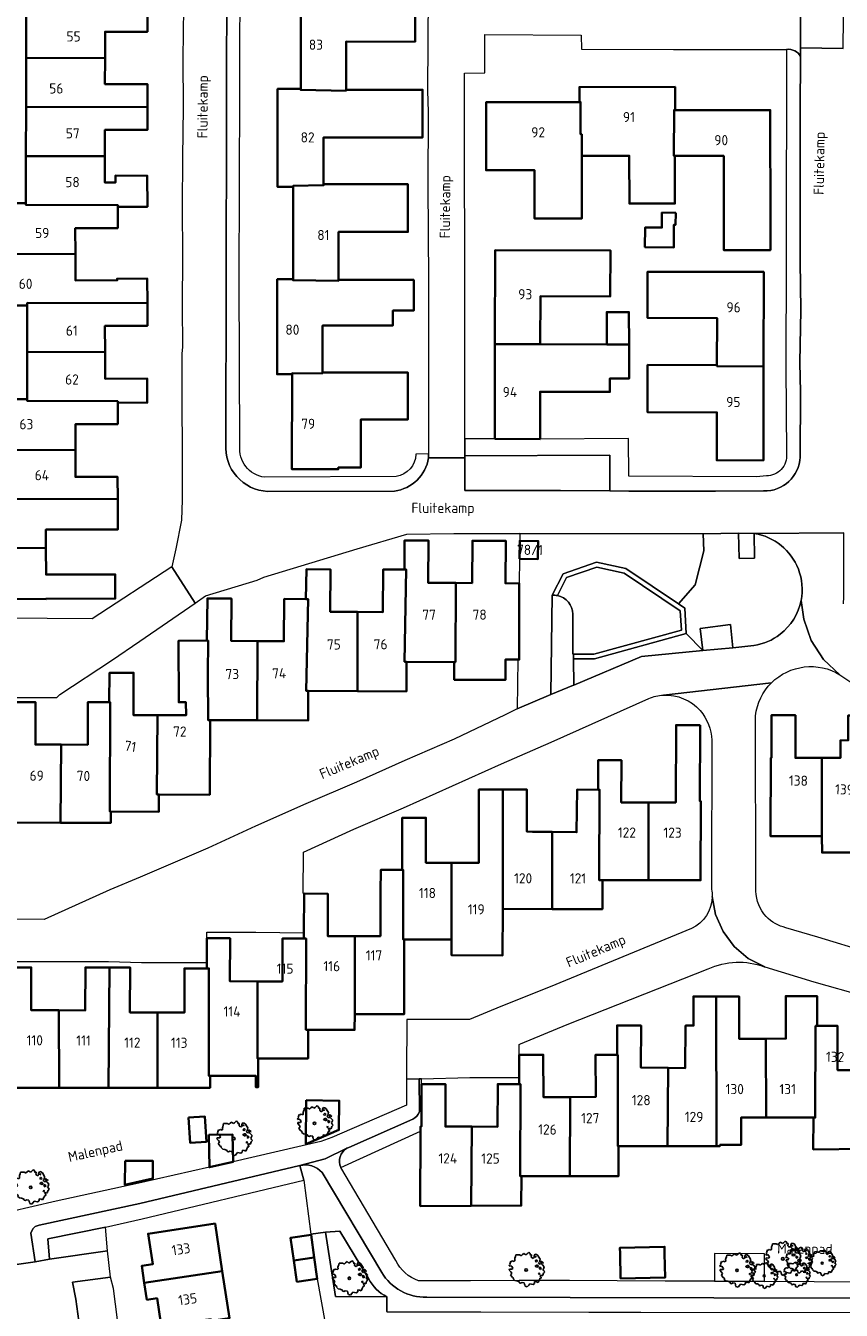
# Model space of a CAD drawing. Header units: metres. Extents: x 152391 to 157968, y 462336 to 467280.
# Tile 464 of 656: x 153785 to 153893, y 466657 to 466827. Entities that reach past the tile are written whole.
import ezdxf
from ezdxf.enums import TextEntityAlignment as Align

# ---------------------------------------------------------------- set-up
doc = ezdxf.new("R2010")
doc.units = ezdxf.units.M
doc.header["$LTSCALE"] = 0.75
doc.layers.get('0').update_dxf_attribs({"lineweight": 25})
for name, color, linetype, lineweight in [('B-GV-GR-BOOM-S', 252, 'Continuous', 25), ('B-WE-GR-BEPLANTING_CULTUUR_BODEMBEDEKKER-GV', 251, 'Continuous', 18), ('B-WE-GR-BEPLANTING_CULTUUR_HEESTERS-GV', 251, 'Continuous', 18), ('B-WE-GR-BEPLANTING_CULTUUR_ROOS-GV', 251, 'Continuous', 18), ('B-WE-GR-GROENVOORZIENING-GV', 251, 'Continuous', 18), ('B-WE-GR-HAAG-GV', 251, 'Continuous', 13), ('B-WE-OG-BEBOUWING-GV', 6, 'Continuous', 35), ('B-WE-OG-BEBOUWING-T18', 1, 'Continuous', 18), ('B-WE-OG-TERREIN_CULTUURSCHEIDING-GV', 251, 'Continuous', 18), ('B-WE-OG-TOPOGRAFIE-T18', 1, 'Continuous', 18), ('B-WE-VH-VERHARDING_BETONSTRAATSTEEN-GV', 251, 'Continuous', 18), ('B-WE-VH-VERHARDING_STRAATBAKSTEEN-GV', 251, 'Continuous', 18), ('B-WE-VH-VERHARDING_TEGEL-GV', 251, 'Continuous', 18), ('B-WE-VH-VERHARDING_TEGEL_RUBBER-GV', 251, 'Continuous', 18)]:
    doc.layers.add(name, color=color, linetype=linetype, lineweight=lineweight)
doc.styles.add('NLCS-ISO-M750-T18', font='NLCS-ISO.ttf', dxfattribs={"height": 1.35})

# ---------------------------------------------------------------- blocks, each defined once
blk = doc.blocks.new('SGR-BOOM_21_30')
at = {"linetype": 'Continuous'}
for p, q in [((0.07, 1.58), (0.2, 1.71)), ((0.2, 1.71), (0.26, 1.73)), ((0.26, 1.73), (0.33, 1.7)), ((-1.7, 0.37), (-1.66, 0.48)), ((-1.49, 0.41), (-1.7, 0.37)), ((-1.68, -0.03), (-1.67, 0.09)), ((-1.67, 0.09), (-1.39, 0.07)), ((-1.66, 0.48), (-1.6, 0.53)), ((-1.63, 0.58), (-1.53, 0.87)), ((-1.6, 0.53), (-1.63, 0.58)), ((-1.53, 0.87), (-1.46, 0.86)), ((-1.42, 0.33), (-1.49, 0.41)), ((-1.46, 0.86), (-1.34, 0.91)), ((-1.33, 0.18), (-1.42, 0.33)), ((-1.39, 0.07), (-1.33, 0.18)), ((-1.34, 0.91), (-1.18, 0.86)), ((-1.18, 0.86), (-1.12, 0.92)), ((-1.13, 1.09), (-1.11, 1.19)), ((-1.12, 0.92), (-1.13, 1.09)), ((-1.11, 1.19), (-1.05, 1.33)), ((-1.05, 1.33), (-1.02, 1.5)), ((-1.02, 1.5), (-0.67, 1.5)), ((-0.67, 1.5), (-0.52, 1.43)), ((-0.52, 1.43), (-0.47, 1.45)), ((-0.47, 1.45), (-0.37, 1.55)), ((-0.37, 1.55), (-0.23, 1.65)), ((-0.23, 1.65), (-0.13, 1.58)), ((-0.13, 1.58), (-0.06, 1.52)), ((-0.06, 1.52), (0.07, 1.58)), ((0.33, 1.7), (0.39, 1.65)), ((0.4, 1.53), (0.38, 1.5)), ((0.38, 1.5), (0.53, 1.52)), ((0.39, 1.65), (0.4, 1.53)), ((0.54, 1.48), (0.51, 1.29)), ((0.51, 1.29), (0.57, 1.24)), ((0.53, 1.52), (0.54, 1.48)), ((0.57, 1.24), (0.69, 1.15)), ((0.69, 1.15), (0.75, 1.2)), ((0.75, 1.2), (0.8, 1.29)), ((0.79, 1.4), (0.89, 1.56)), ((0.8, 1.29), (0.79, 1.4)), ((0.89, 1.56), (1.02, 1.53)), ((0.94, 0.91), (0.89, 0.87)), ((0.89, 0.87), (0.93, 0.83)), ((0.93, 0.41), (0.89, 0.33)), ((0.89, 0.33), (1.03, 0.32)), ((0.97, 1.37), (0.93, 1.33)), ((0.93, 1.33), (0.95, 1.25)), ((0.93, 0.83), (0.98, 0.84)), ((1.05, 0.46), (0.93, 0.41)), ((0.97, 0.97), (0.94, 0.91)), ((0.95, 1.25), (0.96, 1.24)), ((0.96, 1.27), (0.97, 1.37)), ((1.03, 0.97), (0.97, 0.97)), ((0.98, 0.84), (1.03, 0.78)), ((1.02, 1.53), (1.16, 1.45)), ((1.08, 0.94), (1.03, 0.97)), ((1.03, 0.78), (1.08, 0.84)), ((1.03, 0.32), (1.11, 0.25)), ((1.11, 0.46), (1.05, 0.46)), ((1.12, 0.87), (1.08, 0.94)), ((1.08, 0.84), (1.12, 0.87)), ((1.22, 0.4), (1.11, 0.46)), ((1.11, 0.25), (1.2, 0.37)), ((1.16, 1.45), (1.25, 1.27)), ((1.2, 0.37), (1.24, 0.41)), ((1.32, 0.79), (1.23, 0.69)), ((1.23, 0.69), (1.27, 0.63)), ((1.25, 1.27), (1.38, 1.06)), ((1.27, 0.63), (1.38, 0.56)), ((1.34, 0.18), (1.31, 0.1)), ((1.43, 0.05), (1.31, 0.1)), ((1.38, 1.06), (1.32, 0.79)), ((1.36, 0.3), (1.34, 0.23)), ((1.34, 0.23), (1.34, 0.18)), ((1.43, 0.23), (1.36, 0.3)), ((1.38, 0.56), (1.44, 0.6)), ((1.47, 0.2), (1.43, 0.23)), ((1.43, 0.05), (1.51, 0.14)), ((1.47, 0.86), (1.44, 0.81)), ((1.44, 0.81), (1.46, 0.74)), ((1.44, 0.6), (1.57, 0.56)), ((1.46, 0.74), (1.53, 0.69)), ((1.54, 0.86), (1.47, 0.86)), ((1.51, 0.14), (1.47, 0.2)), ((1.53, 0.73), (1.64, 0.68)), ((1.53, 0.69), (1.54, 0.73)), ((1.62, 0.76), (1.54, 0.86)), ((1.57, 0.56), (1.64, 0.51)), ((1.73, 0.71), (1.62, 0.76)), ((1.64, 0.68), (1.73, 0.71)), ((1.64, 0.51), (1.81, 0.32)), ((1.72, 0.1), (1.67, 0.04)), ((1.67, 0.04), (1.76, -0.09)), ((1.81, 0.32), (1.72, 0.1)), ((-1.54, -0.18), (-1.68, -0.03)), ((-1.55, -0.51), (-1.49, -0.42)), ((-1.35, -0.75), (-1.55, -0.51)), ((-1.44, -0.32), (-1.54, -0.18)), ((-1.49, -0.42), (-1.44, -0.32)), ((-1.25, -0.78), (-1.35, -0.75)), ((-1.27, -0.9), (-1.25, -0.78)), ((-1.11, -1.05), (-1.27, -0.9)), ((-0.91, -1.08), (-1.11, -1.05)), ((-0.67, -1.18), (-0.91, -1.08)), ((-0.68, -1.29), (-0.67, -1.18)), ((-0.55, -1.33), (-0.68, -1.29)), ((-0.4, -1.26), (-0.55, -1.33)), ((-0.19, -1.28), (-0.4, -1.26)), ((-0.16, -1.43), (-0.19, -1.28)), ((-0.13, -1.49), (-0.16, -1.43)), ((-0.1, -1.61), (-0.13, -1.49)), ((0.11, -1.67), (-0.1, -1.61)), ((0.25, -1.52), (0.11, -1.67)), ((0.36, -1.38), (0.25, -1.52)), ((0.68, -1.44), (0.36, -1.38)), ((0.83, -1.36), (0.68, -1.44)), ((0.84, -1.16), (0.83, -1.36)), ((1.03, -1.18), (0.84, -1.16)), ((1.18, -1.24), (1.03, -1.18)), ((1.29, -1.01), (1.18, -1.24)), ((1.29, -0.29), (1.24, -0.36)), ((1.24, -0.36), (1.25, -0.42)), ((1.26, -0.42), (1.33, -0.41)), ((1.33, -0.34), (1.29, -0.29)), ((1.36, -0.88), (1.29, -1.01)), ((1.33, -0.41), (1.33, -0.34)), ((1.37, -0.83), (1.36, -0.88)), ((1.48, -0.8), (1.37, -0.83)), ((1.46, -0.47), (1.39, -0.59)), ((1.39, -0.59), (1.43, -0.64)), ((1.43, -0.64), (1.5, -0.7)), ((1.58, -0.59), (1.46, -0.47)), ((1.5, -0.7), (1.48, -0.8)), ((1.66, -0.52), (1.58, -0.59)), ((1.68, -0.42), (1.66, -0.52)), ((1.72, -0.31), (1.68, -0.42)), ((1.84, -0.18), (1.72, -0.31)), ((1.76, -0.09), (1.84, -0.18))]:
    blk.add_line(p, q, dxfattribs=at)
blk.add_circle((0, 0), 0.126, dxfattribs=at)
blk = doc.blocks.new('SGR-BOOM_31_50')
at = {"linetype": 'Continuous'}
for p, q in [((-1.48, 1.58), (-1.4, 1.78)), ((-1.4, 1.78), (-1.36, 2)), ((-1.36, 2), (-0.89, 2)), ((-0.89, 2), (-0.69, 1.91)), ((-0.69, 1.91), (-0.63, 1.93)), ((-0.63, 1.93), (-0.49, 2.06)), ((-0.49, 2.06), (-0.3, 2.2)), ((-0.3, 2.2), (-0.18, 2.11)), ((-0.18, 2.11), (-0.08, 2.02)), ((-0.08, 2.02), (0.09, 2.11)), ((0.09, 2.11), (0.27, 2.28)), ((0.27, 2.28), (0.35, 2.31)), ((0.35, 2.31), (0.44, 2.26)), ((0.44, 2.26), (0.52, 2.2)), ((0.54, 2.04), (0.51, 2)), ((0.51, 2), (0.71, 2.02)), ((0.52, 2.2), (0.54, 2.04)), ((0.72, 1.98), (0.68, 1.71)), ((0.68, 1.71), (0.75, 1.65)), ((0.71, 2.02), (0.72, 1.98)), ((1, 1.6), (1.06, 1.71)), ((1.05, 1.87), (1.19, 2.09)), ((1.06, 1.71), (1.05, 1.87)), ((1.19, 2.09), (1.36, 2.04)), ((1.3, 1.82), (1.23, 1.78)), ((1.23, 1.78), (1.27, 1.67)), ((1.28, 1.69), (1.3, 1.82)), ((1.36, 2.04), (1.54, 1.93)), ((1.54, 1.93), (1.67, 1.69)), ((-2.27, 0.49), (-2.21, 0.64)), ((-1.99, 0.55), (-2.27, 0.49)), ((-2.24, -0.04), (-2.22, 0.11)), ((-2.22, 0.11), (-1.85, 0.09)), ((-2.21, 0.64), (-2.13, 0.71)), ((-2.18, 0.77), (-2.04, 1.17)), ((-2.13, 0.71), (-2.18, 0.77)), ((-2.04, 1.17), (-1.94, 1.14)), ((-1.9, 0.44), (-1.99, 0.55)), ((-1.94, 1.14), (-1.79, 1.21)), ((-1.77, 0.25), (-1.9, 0.44)), ((-1.85, 0.09), (-1.77, 0.25)), ((-1.79, 1.21), (-1.57, 1.14)), ((-1.57, 1.14), (-1.49, 1.23)), ((-1.51, 1.45), (-1.48, 1.58)), ((-1.49, 1.23), (-1.51, 1.45)), ((0.75, 1.65), (0.92, 1.54)), ((0.92, 1.54), (1, 1.6)), ((1.25, 1.21), (1.19, 1.17)), ((1.19, 1.17), (1.23, 1.1)), ((1.23, 0.55), (1.19, 0.44)), ((1.19, 0.44), (1.37, 0.42)), ((1.23, 1.1), (1.31, 1.12)), ((1.4, 0.62), (1.23, 0.55)), ((1.3, 1.3), (1.25, 1.21)), ((1.27, 1.67), (1.28, 1.65)), ((1.37, 1.3), (1.3, 1.3)), ((1.31, 1.12), (1.37, 1.03)), ((1.44, 1.25), (1.37, 1.3)), ((1.37, 1.03), (1.44, 1.12)), ((1.37, 0.42), (1.48, 0.33)), ((1.48, 0.62), (1.4, 0.62)), ((1.5, 1.17), (1.44, 1.25)), ((1.44, 1.12), (1.5, 1.17)), ((1.62, 0.53), (1.48, 0.62)), ((1.48, 0.33), (1.61, 0.49)), ((1.61, 0.49), (1.65, 0.55)), ((1.76, 1.06), (1.64, 0.93)), ((1.64, 0.93), (1.7, 0.84)), ((1.67, 1.69), (1.84, 1.41)), ((1.7, 0.84), (1.84, 0.75)), ((1.79, 0.25), (1.75, 0.14)), ((1.91, 0.07), (1.75, 0.14)), ((1.84, 1.41), (1.76, 1.06)), ((1.81, 0.4), (1.79, 0.31)), ((1.79, 0.31), (1.79, 0.25)), ((1.9, 0.31), (1.81, 0.4)), ((1.84, 0.75), (1.92, 0.79)), ((1.96, 0.27), (1.9, 0.31)), ((1.91, 0.07), (2.01, 0.18)), ((1.96, 1.14), (1.92, 1.08)), ((1.92, 1.08), (1.95, 0.99)), ((1.92, 0.79), (2.09, 0.75)), ((1.95, 0.99), (2.04, 0.93)), ((2.06, 1.14), (1.96, 1.14)), ((2.01, 0.18), (1.96, 0.27)), ((2.04, 0.97), (2.18, 0.9)), ((2.04, 0.93), (2.06, 0.97)), ((2.16, 1.01), (2.06, 1.14)), ((2.09, 0.75), (2.18, 0.68)), ((2.3, 0.95), (2.16, 1.01)), ((2.18, 0.9), (2.3, 0.95)), ((2.18, 0.68), (2.41, 0.42)), ((2.29, 0.14), (2.23, 0.05)), ((2.23, 0.05), (2.35, -0.13)), ((2.41, 0.42), (2.29, 0.14)), ((-2.05, -0.24), (-2.24, -0.04)), ((-2.07, -0.67), (-1.99, -0.56)), ((-1.8, -1), (-2.07, -0.67)), ((-1.91, -0.43), (-2.05, -0.24)), ((-1.99, -0.56), (-1.91, -0.43)), ((-1.67, -1.05), (-1.8, -1)), ((-1.7, -1.2), (-1.67, -1.05)), ((-1.48, -1.4), (-1.7, -1.2)), ((-1.22, -1.44), (-1.48, -1.4)), ((-0.89, -1.57), (-1.22, -1.44)), ((-0.91, -1.72), (-0.89, -1.57)), ((-0.53, -1.68), (-0.73, -1.77)), ((-0.25, -1.7), (-0.53, -1.68)), ((-0.21, -1.9), (-0.25, -1.7)), ((1.13, -1.55), (1.11, -1.81)), ((1.37, -1.57), (1.13, -1.55)), ((1.58, -1.66), (1.37, -1.57)), ((1.72, -1.35), (1.58, -1.66)), ((1.72, -0.39), (1.65, -0.48)), ((1.65, -0.48), (1.67, -0.56)), ((1.68, -0.56), (1.78, -0.54)), ((1.78, -0.45), (1.72, -0.39)), ((1.81, -1.18), (1.72, -1.35)), ((1.78, -0.54), (1.78, -0.45)), ((1.82, -1.11), (1.81, -1.18)), ((1.98, -1.07), (1.82, -1.11)), ((1.95, -0.63), (1.85, -0.78)), ((1.85, -0.78), (1.9, -0.85)), ((1.9, -0.85), (1.99, -0.94)), ((2.1, -0.78), (1.95, -0.63)), ((1.99, -0.94), (1.98, -1.07)), ((2.21, -0.7), (2.1, -0.78)), ((2.24, -0.56), (2.21, -0.7)), ((2.29, -0.41), (2.24, -0.56)), ((2.46, -0.24), (2.29, -0.41)), ((2.35, -0.13), (2.46, -0.24)), ((-0.73, -1.77), (-0.91, -1.72)), ((-0.18, -1.99), (-0.21, -1.9)), ((-0.13, -2.14), (-0.18, -1.99)), ((0.15, -2.23), (-0.13, -2.14)), ((0.34, -2.03), (0.15, -2.23)), ((0.47, -1.83), (0.34, -2.03)), ((0.91, -1.92), (0.47, -1.83)), ((1.11, -1.81), (0.91, -1.92))]:
    blk.add_line(p, q, dxfattribs=at)
blk.add_circle((0, 0), 0.169, dxfattribs=at)

msp = doc.modelspace()

# ---------------------------------------------------------------- linework, layer by layer
at = {"layer": 'B-WE-GR-BEPLANTING_CULTUUR_BODEMBEDEKKER-GV'}
for points in [[(153850.51, 466759.11), (153852.96, 466759.06), (153852.91, 466756.67), (153850.46, 466756.72), (153850.44, 466753.46), (153850.44, 466748.51), (153850.44, 466743.35), (153850.25, 466743.35), (153850.14, 466736.81), (153854.64, 466738.7), (153854.81, 466751.88), (153856.25, 466754.74), (153860.67, 466756.27), (153864.58, 466755.41), (153871.54, 466750.73), (153873.78, 466753.25), (153874.92, 466757.76), (153874.83, 466760.05), (153850.51, 466760.06)], [(153872.59, 466746.79), (153860.4, 466743.44), (153857.65, 466743.43), (153857.66, 466739.97), (153866.65, 466743.75), (153874.77, 466744.54)]]:
    msp.add_lwpolyline(points, close=True, dxfattribs=at)
at = {"layer": 'B-WE-GR-BEPLANTING_CULTUUR_HEESTERS-GV'}
msp.add_lwpolyline([(153882.94, 466660.86), (153882.95, 466664.53), (153876.32, 466664.56), (153876.31, 466660.89)], close=True, dxfattribs=at)
at = {"layer": 'B-WE-GR-BEPLANTING_CULTUUR_ROOS-GV'}
msp.add_lwpolyline([(153874.77, 466744.54), (153878.75, 466744.93), (153878.45, 466747.99), (153874.44, 466747.48)], close=True, dxfattribs=at)
at = {"layer": 'B-WE-GR-GROENVOORZIENING-GV'}
msp.add_lwpolyline([(153795.85, 466664.94), (153795.56, 466668.08), (153787.91, 466666.51), (153788.15, 466663.82)], close=True, dxfattribs=at)
at = {"layer": 'B-WE-GR-HAAG-GV'}
msp.add_lwpolyline([(153788.15, 466663.82), (153795.85, 466664.94), (153795.56, 466668.08), (153787.91, 466666.51)], close=True, dxfattribs=at)
at = {"layer": 'B-WE-OG-BEBOUWING-GV'}
for points in [[(153821.45, 466819.04), (153821.45, 466818.9), (153827.46, 466818.8), (153827.46, 466818.91), (153827.47, 466825.31), (153836.62, 466825.3), (153836.63, 466831.51), (153825.48, 466831.5), (153825.48, 466831.39), (153821.47, 466831.34), (153821.47, 466831.21)], [(153801.12, 466829.82), (153795.51, 466829.83), (153795.51, 466829.89), (153785.06, 466829.91), (153785.05, 466823.15), (153795.5, 466823.13), (153795.5, 466826.62), (153801.12, 466826.62)], [(153785.05, 466823.15), (153785.04, 466816.65), (153801.12, 466816.61), (153801.12, 466819.67), (153795.49, 466819.67), (153795.5, 466823.13)], [(153820.47, 466806.06), (153820.47, 466806.2), (153824.48, 466806.26), (153824.48, 466806.4), (153824.48, 466812.6), (153833.68, 466812.59), (153837.6, 466812.58), (153837.61, 466818.92), (153833.69, 466818.93), (153827.46, 466818.91), (153827.46, 466818.8), (153821.45, 466818.9), (153821.45, 466819.04), (153818.38, 466819.04), (153818.36, 466806.07)], [(153871.09, 466810.16), (153870.95, 466810.16), (153870.97, 466816.23), (153871.11, 466816.23), (153871.11, 466819.3), (153858.42, 466819.29), (153858.42, 466817.29), (153858.57, 466817.29), (153858.58, 466813.02), (153858.72, 466813.02), (153858.72, 466810.17), (153865.03, 466810.17), (153865.04, 466803.83), (153871.09, 466803.83)], [(153858.72, 466813.02), (153858.58, 466813.02), (153858.57, 466817.29), (153858.42, 466817.29), (153846.03, 466817.28), (153846.04, 466811.06), (153846.04, 466808.26), (153852.48, 466808.26), (153852.48, 466801.83), (153858.72, 466801.84), (153858.72, 466810.17)], [(153785.04, 466816.65), (153785.02, 466810.14), (153795.48, 466810.1), (153795.49, 466813.59), (153801.12, 466813.59), (153801.12, 466816.61)], [(153871.11, 466816.23), (153870.97, 466816.23), (153870.95, 466810.16), (153871.09, 466810.16), (153877.55, 466810.16), (153877.56, 466800.83), (153877.56, 466797.67), (153883.74, 466797.66), (153883.74, 466800.84), (153883.73, 466816.23), (153883.73, 466816.24)], [(153785.01, 466803.87), (153785.01, 466803.65), (153797.18, 466803.62), (153797.18, 466803.4), (153801.12, 466803.42), (153801.11, 466807.53), (153796.89, 466807.55), (153796.88, 466806.62), (153795.48, 466806.62), (153795.48, 466810.1), (153785.02, 466810.14)], [(153824.48, 466806.4), (153824.48, 466806.26), (153820.47, 466806.2), (153820.47, 466806.06), (153820.45, 466793.8), (153820.45, 466793.66), (153826.46, 466793.57), (153826.46, 466793.71), (153826.47, 466800.08), (153835.66, 466800.07), (153835.67, 466806.39)], [(153785.01, 466803.87), (153781.15, 466803.87), (153781.15, 466797.16), (153791.58, 466797.14), (153791.55, 466800.55), (153797.2, 466800.58), (153797.18, 466803.4), (153797.18, 466803.62), (153785.01, 466803.65)], [(153871.18, 466802.6), (153869.35, 466802.63), (153869.36, 466800.64), (153867.12, 466800.65), (153867.11, 466798.05), (153870.95, 466798.02), (153870.93, 466801.01), (153871.15, 466801)], [(153781.15, 466797.16), (153781.15, 466790.32), (153785.18, 466790.32), (153785.18, 466790.65), (153801.12, 466790.61), (153801.11, 466793.88), (153797.11, 466793.87), (153797.12, 466793.66), (153791.6, 466793.62), (153791.58, 466797.14)], [(153853.23, 466785.2), (153853.25, 466791.53), (153862.5, 466791.51), (153862.52, 466797.62), (153847.25, 466797.66), (153847.21, 466785.19)], [(153820.45, 466793.8), (153818.34, 466793.8), (153818.33, 466789.54), (153818.32, 466781.19), (153820.3, 466781.19), (153820.3, 466781.33), (153824.34, 466781.3), (153824.34, 466781.44), (153824.35, 466787.65), (153833.67, 466787.64), (153833.68, 466789.63), (153836.46, 466789.65), (153836.44, 466793.7), (153826.46, 466793.71), (153826.46, 466793.57), (153820.45, 466793.66)], [(153882.84, 466782.23), (153882.86, 466794.76), (153867.46, 466794.79), (153867.45, 466788.66), (153876.67, 466788.64), (153876.66, 466782.41), (153876.66, 466782.27)], [(153801.12, 466790.61), (153785.18, 466790.65), (153785.18, 466790.32), (153785.18, 466784.15), (153795.5, 466784.13), (153795.49, 466787.61), (153801.12, 466787.62)], [(153862.04, 466785.16), (153865, 466785.15), (153864.99, 466789.45), (153862.03, 466789.44)], [(153847.18, 466772.62), (153853.19, 466772.6), (153853.2, 466778.87), (153862.45, 466778.85), (153862.46, 466780.65), (153865.01, 466780.62), (153865, 466785.15), (153862.04, 466785.16), (153853.23, 466785.2), (153847.21, 466785.19)], [(153797.18, 466777.44), (153801.11, 466777.42), (153801.11, 466780.61), (153795.51, 466780.6), (153795.5, 466784.13), (153785.18, 466784.15), (153785.18, 466777.91), (153785.18, 466777.65), (153797.18, 466777.62)], [(153824.34, 466781.44), (153824.34, 466781.3), (153820.3, 466781.33), (153820.3, 466781.19), (153820.28, 466768.6), (153826.44, 466768.59), (153826.44, 466768.81), (153829.41, 466768.81), (153829.42, 466775.19), (153835.64, 466775.18), (153835.64, 466781.43)], [(153882.84, 466782.23), (153876.66, 466782.27), (153876.66, 466782.41), (153867.46, 466782.43), (153867.45, 466776.16), (153876.64, 466776.14), (153876.62, 466769.78), (153882.81, 466769.77)], [(153785.18, 466777.91), (153781.24, 466777.91), (153781.24, 466771.16), (153791.59, 466771.14), (153791.59, 466774.59), (153797.18, 466774.58), (153797.18, 466777.44), (153797.18, 466777.62), (153785.18, 466777.65)], [(153781.24, 466771.16), (153781.24, 466767.91), (153777.1, 466767.92), (153777.09, 466765.02), (153777.28, 466765.02), (153777.28, 466764.67), (153797.18, 466764.62), (153797.17, 466767.58), (153791.58, 466767.58), (153791.59, 466771.14)], [(153797.18, 466764.62), (153777.28, 466764.67), (153777.26, 466758.17), (153787.67, 466758.14), (153787.67, 466760.59), (153797.21, 466760.61)], [(153777.26, 466758.17), (153777.25, 466751.39), (153787.69, 466751.37), (153787.69, 466751.43), (153796.86, 466751.45), (153796.86, 466754.65), (153787.68, 466754.63), (153787.67, 466758.14)], [(153835.49, 466743.05), (153841.79, 466743.02), (153841.98, 466743.02), (153842.01, 466753.51), (153838.36, 466753.53), (153838.39, 466759.15), (153835.22, 466759.16), (153835.21, 466755.28), (153835.46, 466755.28), (153835.22, 466743.06)], [(153841.79, 466743.02), (153841.82, 466740.67), (153848.56, 466740.67), (153848.63, 466740.67), (153848.6, 466743.35), (153850.25, 466743.35), (153850.44, 466743.35), (153850.44, 466748.51), (153850.44, 466753.46), (153848.61, 466753.47), (153848.64, 466759.11), (153844.22, 466759.12), (153844.18, 466753.5), (153842.01, 466753.51), (153841.98, 466743.02)], [(153850.46, 466756.72), (153852.91, 466756.67), (153852.96, 466759.06), (153850.51, 466759.11)], [(153822.46, 466739.19), (153828.97, 466739.16), (153828.98, 466749.68), (153825.37, 466749.69), (153825.39, 466755.32), (153822.2, 466755.33), (153822.15, 466751.38), (153822.43, 466751.37), (153822.19, 466739.2)], [(153828.97, 466739.16), (153835.48, 466739.13), (153835.49, 466743.05), (153835.22, 466743.06), (153835.46, 466755.28), (153835.21, 466755.28), (153832.37, 466755.28), (153832.35, 466749.66), (153828.98, 466749.68)], [(153809.43, 466735.33), (153815.7, 466735.3), (153815.73, 466745.81), (153812.24, 466745.83), (153812.27, 466751.44), (153809.08, 466751.47), (153808.99, 466745.87), (153809.18, 466745.87), (153809.12, 466741.36), (153809.16, 466735.33)], [(153815.7, 466735.3), (153822.44, 466735.27), (153822.46, 466739.19), (153822.19, 466739.2), (153822.43, 466751.37), (153822.15, 466751.38), (153819.27, 466751.39), (153819.23, 466745.79), (153815.73, 466745.81)], [(153809.43, 466735.33), (153809.16, 466735.33), (153809.12, 466741.36), (153809.18, 466745.87), (153808.99, 466745.87), (153805.26, 466745.86), (153805.27, 466737.69), (153806.24, 466737.69), (153806.25, 466735.97), (153805.27, 466735.97), (153802.45, 466735.97), (153802.39, 466725.46), (153802.65, 466725.46), (153809.38, 466725.42)], [(153796.27, 466723.21), (153802.64, 466723.18), (153802.65, 466725.46), (153802.39, 466725.46), (153802.45, 466735.97), (153799.29, 466735.96), (153799.28, 466741.6), (153796.08, 466741.59), (153796.07, 466737.7), (153796.2, 466737.7), (153796.13, 466723.21)], [(153783.16, 466721.75), (153789.6, 466721.72), (153789.67, 466732.07), (153786.26, 466732.07), (153786.27, 466737.71), (153783.33, 466737.71)], [(153789.6, 466721.72), (153796.26, 466721.68), (153796.27, 466723.21), (153796.13, 466723.21), (153796.2, 466737.7), (153796.07, 466737.7), (153793.21, 466737.7), (153793.2, 466732.06), (153789.67, 466732.07)], [(153890.58, 466719.93), (153890.56, 466730.32), (153887.06, 466730.32), (153887.06, 466735.96), (153883.88, 466735.96), (153883.88, 466730.32), (153883.78, 466730.32), (153883.76, 466719.92)], [(153897.05, 466735.92), (153894.05, 466735.93), (153894.06, 466732.65), (153893.03, 466732.64), (153893.03, 466730.32), (153890.56, 466730.32), (153890.58, 466719.93), (153890.59, 466717.76), (153896.54, 466717.77), (153897.02, 466717.77)], [(153874.42, 466734.64), (153871.24, 466734.66), (153871.19, 466724.4), (153867.57, 466724.41), (153867.57, 466714.1), (153874.48, 466714.08), (153874.52, 466724.57), (153874.4, 466724.57)], [(153867.57, 466724.41), (153863.97, 466724.41), (153863.98, 466730.01), (153860.89, 466730.01), (153860.88, 466726.09), (153861.08, 466726.09), (153861.03, 466714.26), (153861.03, 466714.11), (153861.47, 466714.11), (153867.57, 466714.1)], [(153841.47, 466716.4), (153841.47, 466706.22), (153841.47, 466704.13), (153848.23, 466704.12), (153848.24, 466710.28), (153848.24, 466710.28), (153848.28, 466726.1), (153845.09, 466726.1), (153845.09, 466716.4), (153844.27, 466716.4)], [(153854.78, 466710.27), (153854.79, 466720.49), (153852.21, 466720.52), (153851.46, 466720.53), (153851.46, 466726.1), (153848.28, 466726.1), (153848.24, 466710.28), (153848.24, 466710.28)], [(153860.88, 466726.09), (153858.1, 466726.1), (153858.03, 466720.46), (153854.79, 466720.49), (153854.78, 466710.27), (153861.47, 466710.25), (153861.47, 466714.11), (153861.03, 466714.11), (153861.03, 466714.26), (153861.08, 466726.09)], [(153841.47, 466706.22), (153841.47, 466716.4), (153838.05, 466716.4), (153838.05, 466722.38), (153834.92, 466722.38), (153834.92, 466715.45), (153835.05, 466715.45), (153835.04, 466706.23), (153835.17, 466706.23)], [(153828.63, 466706.68), (153828.62, 466696.32), (153835.16, 466696.31), (153835.17, 466706.23), (153835.04, 466706.23), (153835.05, 466715.45), (153834.92, 466715.45), (153834.82, 466715.45), (153832.06, 466715.46), (153832.05, 466712.54), (153832.03, 466706.67)], [(153821.92, 466712.31), (153821.88, 466707.11), (153821.88, 466706.35), (153822.17, 466706.35), (153822.15, 466694.25), (153822.44, 466694.25), (153828.6, 466694.24), (153828.62, 466696.32), (153828.63, 466706.68), (153825.04, 466706.69), (153825.05, 466712.3)], [(153809.02, 466706.41), (153809, 466703.18), (153809, 466702.39), (153809.27, 466702.39), (153809.25, 466688.15), (153809.43, 466688.15), (153815.51, 466688.14), (153815.51, 466686.64), (153815.83, 466686.65), (153815.83, 466690.46), (153815.72, 466690.46), (153815.71, 466700.67), (153812.06, 466700.68), (153812.08, 466706.39)], [(153821.88, 466706.35), (153819.05, 466706.36), (153819.03, 466700.66), (153815.71, 466700.67), (153815.72, 466690.46), (153815.83, 466690.46), (153822.43, 466690.45), (153822.44, 466694.25), (153822.15, 466694.25), (153822.17, 466706.35)], [(153789.36, 466696.84), (153785.69, 466696.86), (153785.71, 466702.52), (153782.99, 466702.53), (153782.97, 466698.51), (153783.09, 466698.51), (153783.1, 466686.55), (153783.21, 466686.55), (153789.4, 466686.56)], [(153796.11, 466702.51), (153792.9, 466702.52), (153792.87, 466696.83), (153789.36, 466696.84), (153789.4, 466686.56), (153795.97, 466686.56)], [(153802.47, 466696.54), (153799.49, 466696.55), (153798.81, 466696.55), (153798.84, 466702.5), (153796.11, 466702.51), (153795.97, 466686.56), (153802.46, 466686.57)], [(153809, 466702.39), (153806.04, 466702.4), (153806.02, 466696.53), (153802.47, 466696.54), (153802.46, 466686.57), (153809.43, 466686.57), (153809.43, 466688.15), (153809.25, 466688.15), (153809.27, 466702.39)], [(153876.6, 466678.83), (153876.56, 466698.67), (153873.54, 466698.67), (153873.55, 466694.81), (153872.5, 466694.81), (153872.45, 466689.18), (153870.18, 466689.2), (153870.1, 466678.83)], [(153876.56, 466698.67), (153876.6, 466678.83), (153877.04, 466678.83), (153877.04, 466678.99), (153879.86, 466678.99), (153879.86, 466682.61), (153883.18, 466682.61), (153883.13, 466693.07), (153879.61, 466693.05), (153879.58, 466698.68)], [(153883.18, 466682.61), (153889.47, 466682.61), (153889.7, 466682.61), (153889.73, 466694.77), (153889.95, 466694.77), (153889.96, 466698.71), (153885.78, 466698.72), (153885.81, 466693.08), (153883.13, 466693.07)], [(153863.4, 466690.92), (153863.49, 466690.92), (153863.49, 466678.83), (153863.58, 466678.83), (153869.43, 466678.83), (153870.1, 466678.83), (153870.18, 466689.2), (153866.57, 466689.23), (153866.6, 466694.82), (153863.42, 466694.83)], [(153896.25, 466678.47), (153896.29, 466688.9), (153892.65, 466688.91), (153892.66, 466694.77), (153889.95, 466694.77), (153889.73, 466694.77), (153889.7, 466682.61), (153889.47, 466682.61), (153889.43, 466678.39)], [(153850.73, 466674.83), (153857.14, 466674.82), (153857.17, 466685.33), (153853.63, 466685.32), (153853.61, 466690.93), (153850.43, 466690.94), (153850.42, 466687.93), (153850.42, 466687.05), (153850.58, 466687.05), (153850.56, 466674.83)], [(153857.14, 466674.82), (153863.58, 466674.82), (153863.58, 466678.83), (153863.49, 466678.83), (153863.49, 466690.92), (153863.4, 466690.92), (153860.55, 466690.93), (153860.57, 466685.34), (153857.17, 466685.33)], [(153837.46, 466687.03), (153837.46, 466681.42), (153837.32, 466681.42), (153837.32, 466680.81), (153837.3, 466670.88), (153844.06, 466670.91), (153844.14, 466681.41), (153840.64, 466681.41), (153840.65, 466687.04)], [(153844.06, 466670.91), (153850.7, 466670.93), (153850.73, 466674.83), (153850.56, 466674.83), (153850.58, 466687.05), (153850.42, 466687.05), (153847.58, 466687.04), (153847.57, 466681.4), (153844.14, 466681.41)], [(153822.17, 466684.9), (153822.15, 466679.09), (153826.52, 466680.97), (153826.57, 466684.85)], [(153806.59, 466682.63), (153806.78, 466679.28), (153808.95, 466679.41), (153808.76, 466682.75)], [(153812.48, 466676.76), (153812.42, 466680.35), (153809.28, 466680.3), (153809.35, 466676.05), (153809.35, 466676.01), (153812.48, 466676.72)], [(153798.16, 466676.88), (153798.15, 466673.68), (153801.85, 466674.53), (153801.86, 466676.87)], [(153800.71, 466660.7), (153811.05, 466662.23), (153810.09, 466668.55), (153801.22, 466667.21), (153801.84, 466663.15), (153800.38, 466662.93)], [(153820.52, 466663.65), (153823.23, 466664.05), (153822.82, 466667.07), (153820.08, 466666.64)], [(153820.52, 466663.65), (153820.94, 466660.84), (153823.63, 466661.22), (153823.23, 466664.05)], [(153869.72, 466664.58), (153869.7, 466665.48), (153863.79, 466665.35), (153863.81, 466664.6), (153863.88, 466661.28), (153869.79, 466661.41)], [(153811.05, 466662.23), (153800.71, 466660.7), (153801.05, 466658.44), (153802.4, 466658.64), (153802.9, 466655.33), (153802.93, 466655.09), (153809.56, 466655.86), (153809.59, 466655.63), (153811.99, 466655.99)]]:
    msp.add_lwpolyline(points, close=True, dxfattribs=at)
at = {"layer": 'B-WE-OG-TERREIN_CULTUURSCHEIDING-GV'}
for points in [[(153881.61, 466760.09), (153881.65, 466756.78), (153879.58, 466756.75), (153879.52, 466760.1), (153874.83, 466760.05), (153874.92, 466757.76), (153873.78, 466753.25), (153871.54, 466750.73)], [(153871.54, 466750.73), (153872.38, 466750.16), (153872.59, 466746.79), (153874.77, 466744.54), (153874.44, 466747.48), (153878.45, 466747.99), (153878.75, 466744.93), (153881.56, 466745.21)], [(153830.46, 466661.25), (153826.65, 466667.56), (153824.76, 466667.39), (153826.05, 466658.86), (153832.88, 466658.83)]]:
    msp.add_lwpolyline(points, dxfattribs=at)
for points in [[(153887.45, 466755.35, 0.263559), (153881.61, 466760.09)], [(153887.81, 466751.2, 0.141964), (153887.45, 466755.35)], [(153885.04, 466746.71, 0.18145), (153887.81, 466751.2)], [(153881.56, 466745.21, 0.12352), (153885.04, 466746.71)], [(153832.88, 466658.83, -0.157025), (153830.46, 466661.25)]]:
    msp.add_lwpolyline(points, format="xyb", dxfattribs=at)
at = {"layer": 'B-WE-VH-VERHARDING_BETONSTRAATSTEEN-GV'}
for points in [[(153887.8, 466854.51), (153887.83, 466835.15), (153887.73, 466830.72), (153887.75, 466824.48), (153893.4, 466824.42), (153893.47, 466832.55), (153893.4, 466834.88), (153893.42, 466838.76), (153893.44, 466842.31), (153893.48, 466850.9), (153893.47, 466852.05), (153893.49, 466854.05)], [(153811.52, 466771.92), (153811.66, 466836.95), (153812.69, 466844.34)], [(153805.93, 466829.77), (153805.8, 466823.08), (153805.88, 466816.58), (153805.76, 466809.92), (153805.73, 466803.39), (153805.77, 466796.84), (153805.74, 466790.29), (153805.78, 466784.77), (153805.68, 466783.93), (153805.71, 466764.54), (153805.64, 466761.84), (153804.91, 466758.04), (153804.35, 466755.67), (153807.46, 466750.83), (153808.83, 466751.79), (153815.67, 466753.88), (153816.58, 466754.26), (153828.93, 466758.03), (153835.52, 466759.99), (153841.77, 466760.06), (153848.67, 466760.06), (153850.51, 466760.06), (153874.83, 466760.05), (153879.52, 466760.1), (153881.61, 466760.09), (153893.5, 466760.15)], [(153893.4, 466824.42), (153887.75, 466824.48), (153887.75, 466823.33), (153887.7, 466816.11), (153887.67, 466796.17), (153887.77, 466789.7), (153887.66, 466782.77), (153887.72, 466778.83), (153887.68, 466770.21)], [(153882.84, 466765.73), (153876.48, 466765.69), (153864.98, 466765.71), (153862.45, 466765.72), (153855.92, 466765.78), (153843.21, 466765.79), (153843.21, 466770.13), (153838.41, 466770.1)], [(153833.89, 466765.71), (153817.04, 466765.65)], [(153792.16, 466654.63), (153791.63, 466658.52), (153791.18, 466660.77), (153796.23, 466661.44), (153795.85, 466664.94), (153788.15, 466663.82), (153786.25, 466663.48), (153783.76, 466663.14)]]:
    msp.add_lwpolyline(points, dxfattribs=at)
for points in [[(153817.04, 466765.65, -0.417285), (153811.52, 466771.92)], [(153838.41, 466770.1, -0.33528), (153833.89, 466765.71)], [(153887.68, 466770.21, -0.413787), (153882.84, 466765.73)]]:
    msp.add_lwpolyline(points, format="xyb", dxfattribs=at)
msp.add_lwpolyline([(153797.75, 466651.29), (153796.63, 466659.95), (153796.23, 466661.44), (153791.18, 466660.77), (153791.63, 466658.52), (153792.16, 466654.63), (153792.56, 466652.39), (153792.8, 466650.54)], close=True, dxfattribs=at)
at = {"layer": 'B-WE-VH-VERHARDING_STRAATBAKSTEEN-GV'}
for points in [[(153854.81, 466751.88), (153854.64, 466738.7), (153857.64, 466739.96), (153857.66, 466739.97)], [(153857.66, 466739.97), (153857.65, 466743.43), (153857.65, 466744.05), (153857.55, 466744.05), (153857.52, 466749.37)]]:
    msp.add_lwpolyline(points, dxfattribs=at)
for points in [[(153855.49, 466751.85, 0.058845), (153854.81, 466751.88)], [(153857.52, 466749.37, 0.368571), (153855.49, 466751.85)]]:
    msp.add_lwpolyline(points, format="xyb", dxfattribs=at)
at = {"layer": 'B-WE-VH-VERHARDING_TEGEL-GV'}
for points in [[(153813.4, 466771.74), (153813.31, 466793.63), (153813.39, 466818.91), (153813.42, 466836.9), (153814.69, 466843.97), (153814.72, 466844.38), (153812.69, 466844.34), (153811.66, 466836.95), (153811.52, 466771.92)], [(153838.34, 466831.66), (153838.27, 466818.84), (153838.35, 466815.95), (153838.32, 466806.28), (153838.41, 466793.58), (153838.38, 466781.34), (153838.41, 466770.62), (153838.41, 466770.1), (153843.21, 466770.13), (153843.24, 466770.38), (153843.24, 466772.63), (153843.23, 466785.27), (153843.17, 466821.13), (153845.87, 466821.18), (153845.89, 466826.27), (153858.64, 466826.18), (153858.69, 466824.32), (153870.9, 466824.26), (153883.72, 466824.27), (153885.9, 466824.28)], [(153887.75, 466823.33), (153887.75, 466824.48), (153887.73, 466830.72)], [(153885.9, 466824.28), (153885.85, 466797.71)], [(153887.68, 466770.21), (153887.72, 466778.83), (153887.66, 466782.77), (153887.77, 466789.7), (153887.67, 466796.17), (153887.7, 466816.11), (153887.75, 466823.33)], [(153885.85, 466797.71), (153885.84, 466796.23), (153885.85, 466796.23), (153885.8, 466782.22), (153885.89, 466770.6)], [(153883.22, 466767.71), (153881.91, 466767.59), (153864.98, 466767.69), (153864.92, 466772.66), (153853.19, 466772.6), (153847.18, 466772.62), (153843.24, 466772.63), (153843.24, 466770.38), (153862.45, 466770.47), (153862.45, 466765.72), (153864.98, 466765.71), (153876.48, 466765.69), (153882.84, 466765.73)], [(153838.41, 466770.1), (153838.41, 466770.62), (153836.72, 466770.58)], [(153834.13, 466767.63), (153816.66, 466767.54)], [(153817.04, 466765.65), (153833.89, 466765.71)], [(153893.42, 466750.76), (153893.5, 466751.66), (153893.5, 466760.15), (153881.61, 466760.09)], [(153857.65, 466743.43), (153860.4, 466743.44), (153872.59, 466746.79), (153872.38, 466750.16), (153871.54, 466750.73), (153864.58, 466755.41), (153860.67, 466756.27), (153856.25, 466754.74), (153854.81, 466751.88)], [(153855.49, 466751.85), (153856.69, 466754.24), (153860.71, 466755.63), (153864.33, 466754.83), (153871.78, 466749.82), (153871.94, 466747.25), (153860.31, 466744.06), (153857.65, 466744.05), (153857.65, 466743.43)], [(153887.81, 466751.2), (153888.19, 466748.73), (153889.15, 466745.89), (153890.78, 466743.37), (153892.97, 466741.33), (153903.55, 466734.25), (153904.66, 466733.56), (153910.04, 466733.52), (153916.66, 466733.64), (153929.67, 466733.67), (153936.05, 466733.74), (153939.11, 466733.68), (153939.12, 466736.72), (153939.12, 466739.72), (153939.12, 466742.72), (153939.13, 466745.72), (153939.13, 466748.72), (153939.13, 466751.72), (153935.97, 466751.72), (153929.35, 466751.73), (153929.41, 466739.31), (153927.26, 466739.24), (153927.11, 466739.24)], [(153892.97, 466741.33), (153890.78, 466743.37), (153889.15, 466745.89), (153888.19, 466748.73), (153887.81, 466751.2)], [(153881.56, 466745.21), (153878.75, 466744.93), (153874.77, 466744.54), (153866.65, 466743.75), (153857.66, 466739.97), (153857.64, 466739.96), (153854.64, 466738.7), (153850.14, 466736.81), (153848.56, 466736.04), (153841.79, 466732.79), (153835.28, 466729.97), (153828.86, 466727.1), (153822.15, 466724.23), (153815.44, 466721.27), (153809.12, 466718.35), (153800.16, 466714.49), (153796.16, 466712.81), (153787.41, 466708.86), (153783.21, 466708.92)], [(153869.55, 466738.63), (153883.88, 466740.26)], [(153883.88, 466740.26), (153869.55, 466738.63)], [(153821.88, 466707.11), (153821.92, 466712.31), (153821.8, 466712.35), (153821.83, 466717.79), (153828.49, 466720.86), (153835.1, 466723.68), (153848.08, 466729.51), (153854.69, 466732.38), (153867.62, 466738.21)], [(153881.82, 466712.64), (153881.77, 466735.91)], [(153875.96, 466732.65), (153875.94, 466714.08), (153875.94, 466712.88)], [(153876.02, 466711.93), (153876.48, 466709.52), (153877.47, 466707.28), (153878.94, 466705.31), (153880.81, 466703.72), (153882.99, 466702.59), (153882.99, 466702.59), (153889.52, 466700.63), (153896.07, 466698.76)], [(153882.92, 466702.61), (153882.99, 466702.59), (153880.81, 466703.72), (153878.94, 466705.31), (153877.47, 466707.28), (153876.48, 466709.52), (153876.02, 466711.93)], [(153782.84, 466703.29), (153795.98, 466703.29), (153800.36, 466703.19), (153809, 466703.18), (153809.02, 466706.41), (153808.99, 466707.18), (153815.52, 466707.2), (153821.88, 466707.11)], [(153873.27, 466707.67), (153854.52, 466699.97), (153848, 466697.36), (153843.83, 466695.6), (153835.51, 466695.62), (153835.47, 466688.52), (153835.49, 466687.7), (153837.15, 466687.74), (153837.46, 466687.75), (153843.87, 466687.92), (153850.25, 466687.93), (153850.42, 466687.93), (153850.43, 466690.94), (153850.43, 466692.31), (153850.6, 466692.38), (153856.8, 466694.95), (153875.5, 466702.33)], [(153896.69, 466704.52), (153890.04, 466706.52), (153885.8, 466707.79)], [(153837.2, 466683.35), (153837.15, 466687.74), (153835.49, 466687.7), (153835.49, 466684.26), (153825.57, 466679.98), (153824.14, 466679.42), (153812.48, 466676.76), (153812.48, 466676.72), (153809.35, 466676.01), (153809.35, 466676.05), (153799.98, 466673.92), (153789.03, 466671.5), (153782.9, 466670.09), (153776.26, 466668.57), (153769.46, 466667.01), (153767.64, 466666.59), (153765.94, 466666), (153749.3, 466660.97), (153749.99, 466658.33), (153766.33, 466663.45), (153782.32, 466667.23)], [(153826.76, 466676), (153837.32, 466680.81), (153837.32, 466681.42), (153837.46, 466681.42), (153837.46, 466687.03), (153837.46, 466687.75), (153837.15, 466687.74), (153837.2, 466683.35)], [(153827.83, 466678.66), (153836.31, 466682.39)], [(153836.31, 466682.39), (153827.83, 466678.66)], [(153783.27, 466666.83), (153783.41, 466665.38), (153783.76, 466663.14), (153786.25, 466663.48), (153785.67, 466667.27), (153785.92, 466667.87), (153786.22, 466668.17), (153786.77, 466668.36), (153800.11, 466671.22), (153821.33, 466676.24), (153824.69, 466677.13), (153827.58, 466678.53)], [(153827.58, 466678.53), (153824.69, 466677.13), (153821.33, 466676.24)], [(153821.33, 466676.24), (153821.85, 466674.3), (153822.81, 466667.13), (153824.76, 466667.39)], [(153834.07, 466663.64), (153826.76, 466676)], [(153832.19, 466662.07), (153824.28, 466675.32)], [(153824.28, 466675.32), (153832.19, 466662.07)], [(153832.87, 466656.91), (153832.88, 466658.83), (153826.05, 466658.86), (153824.76, 466667.39), (153822.81, 466667.13), (153822.82, 466667.07), (153823.23, 466664.05), (153823.63, 466661.22), (153824.69, 466655.32)], [(153824.76, 466667.39), (153826.65, 466667.56), (153830.46, 466661.25)], [(153936.13, 466660.92), (153934.82, 466660.91), (153932.72, 466660.92), (153932.17, 466660.93), (153929.18, 466660.96), (153929.18, 466660.81), (153915.46, 466660.7), (153909.01, 466660.73), (153902.78, 466660.76), (153896.18, 466660.79), (153889.55, 466660.83), (153882.94, 466660.86), (153876.31, 466660.89), (153869.8, 466660.92), (153863.4, 466660.95), (153857.1, 466660.98), (153850.44, 466661.02), (153850.41, 466661.02), (153843.96, 466660.95), (153837.09, 466660.97)], [(153832.88, 466658.83), (153832.87, 466656.91), (153832.87, 466656.85), (153845.33, 466656.83), (153845.33, 466656.84), (153859.68, 466656.81), (153866.58, 466656.8), (153898.6, 466656.75), (153898.6, 466656.69), (153900.6, 466656.75), (153933.29, 466656.45), (153933.29, 466658.58), (153838.16, 466658.79)], [(153838.16, 466658.79), (153933.29, 466658.58), (153936.26, 466658.57)]]:
    msp.add_lwpolyline(points, dxfattribs=at)
for points in [[(153885.9, 466824.28, -0.309809), (153887.75, 466823.33)], [(153887.75, 466823.33, 0.309809), (153885.9, 466824.28)], [(153811.52, 466771.92, 0.417285), (153817.04, 466765.65)], [(153816.66, 466767.54, -0.410329), (153813.4, 466771.74)], [(153833.89, 466765.71, 0.33528), (153838.41, 466770.1)], [(153836.72, 466770.58, -0.361025), (153834.13, 466767.63)], [(153882.84, 466765.73, 0.413787), (153887.68, 466770.21)], [(153885.89, 466770.6, -0.430679), (153883.22, 466767.71)], [(153881.61, 466760.09, -0.263559), (153887.45, 466755.35)], [(153887.45, 466755.35, -0.141964), (153887.81, 466751.2)], [(153854.81, 466751.88, -0.058845), (153855.49, 466751.85)], [(153887.81, 466751.2, -0.18145), (153885.04, 466746.71)], [(153885.04, 466746.71, -0.12352), (153881.56, 466745.21)], [(153883.88, 466740.26, -0.347114), (153892.97, 466741.33)], [(153881.77, 466735.91, -0.168334), (153883.88, 466740.26)], [(153867.62, 466738.21, -0.08145), (153869.55, 466738.63)], [(153869.55, 466738.63, -0.227964), (153874.42, 466736.59)], [(153874.42, 466736.59, -0.178873), (153875.96, 466732.65)], [(153876.02, 466711.93, -0.287356), (153873.27, 466707.67)], [(153875.94, 466712.88, -0.048746), (153876.02, 466711.93)], [(153883.19, 466709.27, -0.185626), (153881.82, 466712.64)], [(153885.8, 466707.79, -0.151637), (153883.19, 466709.27)], [(153875.5, 466702.33, -0.201617), (153882.92, 466702.61)], [(153836.31, 466682.39, 0.187807), (153837.2, 466683.35)], [(153837.2, 466683.35, -0.187807), (153836.31, 466682.39)], [(153826.76, 466676, -0.379346), (153827.58, 466678.53)], [(153827.58, 466678.53, 0.379346), (153826.76, 466676)], [(153827.58, 466678.53, -0.034526), (153827.83, 466678.66)], [(153827.83, 466678.66, 0.034526), (153827.58, 466678.53)], [(153824.28, 466675.32, 0.277407), (153821.33, 466676.24)], [(153821.33, 466676.24, -0.277407), (153824.28, 466675.32)], [(153837.09, 466660.97, -0.204852), (153834.07, 466663.64)], [(153830.46, 466661.25, 0.157025), (153832.88, 466658.83)], [(153838.16, 466658.79, -0.269806), (153832.19, 466662.07)], [(153832.19, 466662.07, 0.269806), (153838.16, 466658.79)]]:
    msp.add_lwpolyline(points, format="xyb", dxfattribs=at)
for points in [[(153862.45, 466765.72), (153862.45, 466770.47), (153843.24, 466770.38), (153843.21, 466770.13), (153843.21, 466765.79), (153855.92, 466765.78)], [(153879.52, 466760.1), (153879.58, 466756.75), (153881.65, 466756.78), (153881.61, 466760.09)], [(153769.97, 466740.74), (153769.9, 466738.74), (153783.21, 466738.34), (153789.11, 466738.32), (153789.53, 466738.72), (153796.36, 466743.23), (153800.1, 466745.79), (153807.46, 466750.83), (153804.35, 466755.67), (153793.8, 466748.77), (153769.91, 466748.94), (153769.92, 466742.89)], [(153786.25, 466663.48), (153788.15, 466663.82), (153787.91, 466666.51), (153795.56, 466668.08), (153800.43, 466669.18), (153821.85, 466674.3), (153821.33, 466676.24), (153800.11, 466671.22), (153786.77, 466668.36), (153786.22, 466668.17), (153785.92, 466667.87), (153785.67, 466667.27)]]:
    msp.add_lwpolyline(points, close=True, dxfattribs=at)
at = {"layer": 'B-WE-VH-VERHARDING_TEGEL_RUBBER-GV'}
for points in [[(153857.65, 466744.05), (153860.31, 466744.06), (153871.94, 466747.25), (153871.78, 466749.82), (153864.33, 466754.83), (153860.71, 466755.63), (153856.69, 466754.24), (153855.49, 466751.85)], [(153857.52, 466749.37), (153857.55, 466744.05), (153857.65, 466744.05)]]:
    msp.add_lwpolyline(points, dxfattribs=at)
msp.add_lwpolyline([(153855.49, 466751.85, -0.368571), (153857.52, 466749.37)], format="xyb", dxfattribs=at)

# ---------------------------------------------------------------- block references
at = {"layer": 'B-GV-GR-BOOM-S', "transparency": 33554559}
for name, p in [('SGR-BOOM_31_50', (153823.29, 466681.85)), ('SGR-BOOM_31_50', (153812.59, 466679.82)), ('SGR-BOOM_31_50', (153785.65, 466673.36)), ('SGR-BOOM_31_50', (153885.39, 466663.88)), ('SGR-BOOM_31_50', (153851.35, 466662.4)), ('SGR-BOOM_31_50', (153879.31, 466662.35)), ('SGR-BOOM_21_30', (153887.51, 466663.65)), ('SGR-BOOM_21_30', (153890.61, 466663.31)), ('SGR-BOOM_31_50', (153827.9, 466661.3)), ('SGR-BOOM_21_30', (153882.93, 466661.62)), ('SGR-BOOM_21_30', (153887.22, 466661.77))]:
    msp.add_blockref(name, p, dxfattribs=at)

# ---------------------------------------------------------------- texts
at = {"layer": 'B-WE-OG-BEBOUWING-T18', "style": 'NLCS-ISO-M750-T18'}
for s, rotation, p in [('55', 359.7, (153791.33, 466826)), ('83', 359.9, (153823.47, 466824.91)), ('56', 359.9, (153789.04, 466819.1)), ('91', 0.1, (153864.98, 466815.3)), ('57', 359.7, (153791.22, 466813.15)), ('92', 0.1, (153852.94, 466813.28)), ('82', 359.9, (153822.37, 466812.61)), ('90', 0.1, (153877.22, 466812.24)), ('58', 359.7, (153791.19, 466806.68)), ('59', 0.2, (153787.17, 466799.93)), ('81', 359.9, (153824.46, 466799.66)), ('60', 359.9, (153784.97, 466793.19)), ('93', 359.8, (153851.23, 466791.81)), ('96', 359.9, (153878.86, 466790.07)), ('61', 0.2, (153791.1, 466786.98)), ('80', 359.9, (153820.35, 466787.11)), ('62', 0.2, (153791.12, 466780.5)), ('94', 359.8, (153849.2, 466778.83)), ('95', 359.9, (153878.83, 466777.52)), ('63', 359.9, (153785.07, 466774.57)), ('79', 359.9, (153822.45, 466774.62)), ('64', 359.9, (153787.13, 466767.81)), ('78/1', 358.8, (153851.86, 466757.9)), ('77', 0.1, (153838.48, 466749.3)), ('78', 0.1, (153845.18, 466749.31)), ('75', 0.2, (153825.85, 466745.36)), ('76', 0.2, (153832.05, 466745.38)), ('73', 1, (153812.38, 466741.43)), ('74', 1, (153818.6, 466741.54)), ('72', 359.7, (153805.42, 466733.81)), ('71', 351.1, (153798.86, 466731.85)), ('69', 359.7, (153786.44, 466727.95)), ('70', 359.7, (153792.64, 466727.92)), ('138', 358.7, (153887.46, 466727.3)), ('139', 358.5, (153893.57, 466726.13)), ('122', 359.9, (153864.71, 466720.41)), ('123', 359.9, (153870.77, 466720.4)), ('120', 359.9, (153850.95, 466714.34)), ('121', 359.9, (153858.23, 466714.33)), ('119', 359.9, (153844.73, 466710.22)), ('117', 359.9, (153831.17, 466704.12)), ('115', 359.8, (153819.38, 466702.36)), ('116', 359.8, (153825.57, 466702.69)), ('114', 359.8, (153812.34, 466696.68)), ('110', 359.8, (153786.18, 466692.86)), ('111', 359.8, (153792.65, 466692.83)), ('112', 359.8, (153799.12, 466692.55)), ('113', 359.8, (153805.34, 466692.53)), ('132', 358.7, (153892.33, 466690.66)), ('130', 359.9, (153879.01, 466686.39)), ('128', 0.2, (153866.61, 466684.92)), ('129', 359.9, (153873.62, 466682.7)), ('126', 359.4, (153854.17, 466681.03)), ('124', 359.8, (153840.96, 466677.2)), ('125', 359.8, (153846.62, 466677.18)), ('133', 8.6, (153805.58, 466665.16)), ('135', 8.6, (153806.46, 466658.52))]:
    msp.add_text(s, height=1.35, rotation=rotation, dxfattribs=at).set_placement(p, align=Align.MIDDLE)
for s, p in [('118', (153838.26, 466712.4)), ('131', (153886.03, 466686.39)), ('127', (153859.85, 466682.53))]:
    msp.add_text(s, height=1.35, dxfattribs=at).set_placement(p, align=Align.MIDDLE)
at = {"layer": 'B-WE-OG-TOPOGRAFIE-T18', "style": 'NLCS-ISO-M750-T18'}
for s, rotation, p in [('Fluitekamp', 89.6, (153808.64, 466816.67)), ('Fluitekamp', 89, (153890.41, 466809.17)), ('Fluitekamp', 89.6, (153840.8, 466803.41)), ('Fluitekamp', 22.9, (153827.97, 466729.53)), ('Fluitekamp', 22.9, (153860.67, 466704.54)), ('Malenpad', 12.6, (153794.26, 466677.96)), ('Malenpad', 359.5, (153888.31, 466665.01))]:
    msp.add_text(s, height=1.35, rotation=rotation, dxfattribs=at).set_placement(p, align=Align.MIDDLE)
msp.add_text('Fluitekamp', height=1.35, dxfattribs=at).set_placement((153840.32, 466763.27), align=Align.MIDDLE)

doc.saveas('drawing.dxf')
